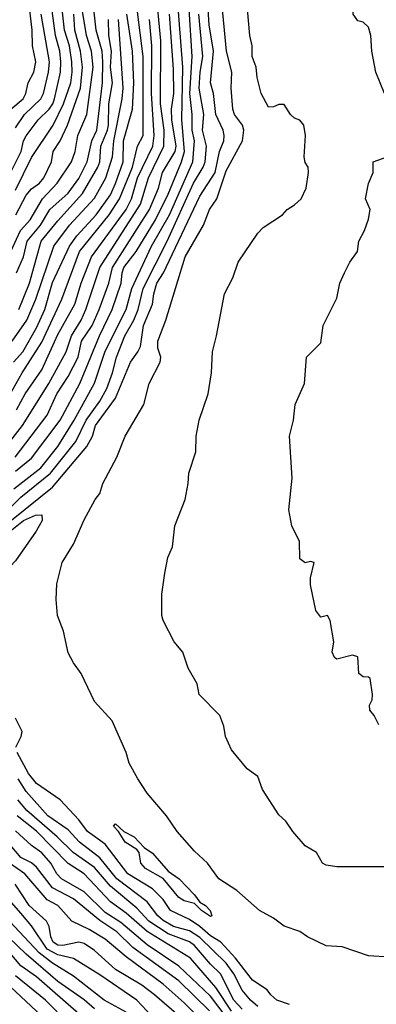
# Model space of a CAD drawing. Header units: metres. Extents: x -51132 to -49532, y -231222 to -229437.
# Tile 664 of 691: x -50153 to -50119, y -229577 to -229484. Entities that reach past the tile are written whole.
import ezdxf

# ---------------------------------------------------------------- set-up
doc = ezdxf.new("R2010")
doc.units = ezdxf.units.M
for name, color, linetype in [('CONTOUR_HALF', 8, 'Continuous'), ('CONTOUR_INDEX', 1, 'Continuous'), ('CONTOUR_INTER', 3, 'Continuous')]:
    doc.layers.add(name, color=color, linetype=linetype)

msp = doc.modelspace()

# ---------------------------------------------------------------- linework, layer by layer
at = {"layer": 'CONTOUR_HALF'}
for points, elevation in [([(-50118.049, -229490.759), (-50118.877, -229488.759), (-50119.254, -229486.759), (-50119.336, -229485.259), (-50119.58, -229484.481), (-50120.08, -229483.988), (-50120.58, -229483.89), (-50121.015, -229483.259), (-50121.189, -229480.759), (-50120.89, -229479.759), (-50120.58, -229479.186), (-50119.534, -229478.759), (-50118.126, -229473.259)], 74.5), ([(-50154.807, -229525.259), (-50152.414, -229522.259), (-50149.928, -229518.259), (-50148.288, -229515.259), (-50147.771, -229513.759), (-50146.837, -229512.259), (-50146.398, -229511.259), (-50145.089, -229507.259), (-50141.211, -229501.259), (-50140.464, -229498.759), (-50138.996, -229495.759), (-50138.967, -229494.259), (-50139.32, -229491.759), (-50139.296, -229485.759), (-50139.757, -229480.759)], 70.5), ([(-50153.58, -229519.296), (-50152.454, -229517.259), (-50150.58, -229514.351), (-50148.687, -229510.259), (-50147.019, -229505.759), (-50144.184, -229502.259), (-50143.202, -229500.759), (-50141.964, -229497.759), (-50141.506, -229495.759), (-50140.97, -229494.759), (-50140.968, -229487.259), (-50141.79, -229480.759)], 69.5), ([(-50153.58, -229498.356), (-50152.55, -229496.259), (-50152.317, -229495.259), (-50152.08, -229494.79), (-50150.938, -229493.259), (-50149.89, -229492.259), (-50149.529, -229491.759), (-50149.37, -229491.259), (-50148.812, -229488.759), (-50148.773, -229487.759), (-50148.873, -229486.759), (-50149.275, -229485.259), (-50149.83, -229481.259)], 65.5), ([(-50153.53, -229492.259), (-50152.344, -229491.259), (-50152.108, -229490.759), (-50151.889, -229489.759), (-50151.354, -229488.759), (-50151.157, -229487.759), (-50151.463, -229486.259), (-50151.494, -229484.759), (-50151.86, -229481.759)], 64.5), ([(-50153.08, -229526.594), (-50151.58, -229525.348), (-50148.851, -229521.759), (-50146.972, -229518.259), (-50145.102, -229513.759), (-50143.901, -229511.259), (-50143.054, -229508.759), (-50142.962, -229507.759), (-50142.787, -229507.259), (-50141.619, -229505.759), (-50139.785, -229502.759), (-50138.58, -229500.312), (-50137.312, -229497.259), (-50137.024, -229496.259), (-50137.294, -229493.259), (-50137.208, -229488.259), (-50137.69, -229481.759)], 71.5), ([(-50117.58, -229572.66), (-50119.58, -229572.56), (-50122.08, -229571.706), (-50123.58, -229571.582), (-50125.354, -229570.759), (-50126.08, -229570.232), (-50127.58, -229569.739), (-50128.58, -229568.968), (-50129.911, -229568.259), (-50132.08, -229566.345), (-50133.789, -229565.259), (-50134.854, -229563.759), (-50136.08, -229562.612), (-50137.736, -229560.759), (-50138.741, -229559.259), (-50140.58, -229557.134), (-50141.459, -229555.759), (-50142.303, -229554.259), (-50142.567, -229553.259), (-50143.908, -229550.259), (-50145.58, -229548.417), (-50146.841, -229545.759), (-50147.58, -229544.754), (-50148.08, -229543.82), (-50148.514, -229541.759), (-50149.096, -229540.259), (-50149.235, -229538.759), (-50149.151, -229537.259), (-50148.656, -229535.259), (-50147.58, -229533.505), (-50146.58, -229531.211), (-50145.511, -229529.259), (-50145.08, -229528.696), (-50144.779, -229527.759), (-50143.46, -229525.259), (-50142.681, -229523.259), (-50140.908, -229520.259), (-50140.394, -229518.259), (-50139.337, -229516.259), (-50139.277, -229515.759), (-50139.58, -229514.917), (-50139.568, -229514.259), (-50138.82, -229512.259), (-50136.991, -229506.259), (-50135.237, -229503.259), (-50134.665, -229501.759), (-50133.972, -229500.759), (-50133.08, -229498.116), (-50131.531, -229495.259), (-50131.406, -229494.259), (-50131.522, -229493.759), (-50132.277, -229492.759), (-50132.459, -229492.259), (-50132.613, -229490.259), (-50132.555, -229488.759), (-50133.042, -229486.759), (-50133.512, -229481.759)], 73.5), ([(-50152.984, -229507.759), (-50152.314, -229506.259), (-50151.962, -229504.759), (-50150.724, -229503.259), (-50149.824, -229501.759), (-50148.08, -229500.222), (-50147.08, -229498.814), (-50146.29, -229497.259), (-50145.844, -229495.259), (-50145.37, -229494.259), (-50144.822, -229489.759), (-50144.806, -229487.759), (-50144.871, -229486.759), (-50145.417, -229484.759), (-50145.637, -229482.759)], 67.5), ([(-50153.58, -229530.063), (-50152.58, -229529.063), (-50149.771, -229526.759), (-50147.353, -229523.759), (-50146.383, -229521.759), (-50145.08, -229519.946), (-50144.411, -229518.759), (-50143.87, -229517.259), (-50143.498, -229515.759), (-50142.692, -229513.759), (-50141.838, -229512.259), (-50141.428, -229511.259), (-50140.966, -229509.259), (-50138.684, -229504.759), (-50136.186, -229499.259), (-50135.252, -229497.759), (-50135.091, -229497.259), (-50134.952, -229495.759), (-50135.323, -229494.259), (-50135.197, -229492.759), (-50135.649, -229490.259), (-50135.558, -229488.759), (-50135.287, -229487.259), (-50135.68, -229483.259)], 72.5), ([(-50153.048, -229502.259), (-50152.08, -229500.402), (-50151.58, -229499.802), (-50150.812, -229499.259), (-50150.393, -229498.759), (-50149.653, -229497.259), (-50149.506, -229496.259), (-50148.86, -229495.259), (-50148.15, -229493.759), (-50146.901, -229490.259), (-50146.72, -229488.259), (-50146.92, -229486.759), (-50147.447, -229484.759), (-50147.556, -229483.259)], 66.5), ([(-50153.39, -229514.259), (-50151.997, -229512.259), (-50151.139, -229510.259), (-50149.45, -229505.259), (-50147.974, -229503.259), (-50145.58, -229500.694), (-50144.517, -229498.759), (-50143.878, -229496.759), (-50143.741, -229495.259), (-50142.947, -229491.259), (-50142.862, -229490.259), (-50143.295, -229483.759)], 68.5), ([(-50118.58, -229550.651), (-50119.041, -229549.759), (-50119.458, -229549.259), (-50119.463, -229548.759), (-50119.229, -229548.259), (-50119.203, -229547.759), (-50119.421, -229546.259), (-50119.58, -229546.122), (-50120.08, -229546.074), (-50120.494, -229545.759), (-50120.58, -229544.178), (-50121.08, -229544.028), (-50122.58, -229544.4), (-50122.802, -229544.259), (-50123.031, -229543.759), (-50122.863, -229542.759), (-50123.216, -229540.759), (-50123.468, -229540.259), (-50124.08, -229540.44), (-50124.58, -229539.788), (-50125.08, -229537.366), (-50125.08, -229536.706), (-50124.715, -229535.259), (-50125.08, -229535.143), (-50125.58, -229535.278), (-50126.08, -229534.898), (-50126.134, -229533.259), (-50126.864, -229531.759), (-50127.125, -229530.259), (-50126.803, -229527.259), (-50127.08, -229523.259), (-50126.682, -229521.759), (-50126.542, -229520.259), (-50125.655, -229518.259), (-50125.457, -229515.759), (-50124.08, -229514.406), (-50123.87, -229512.759), (-50122.58, -229510.181), (-50122.278, -229508.759), (-50121.864, -229507.759), (-50121.34, -229506.759), (-50120.617, -229505.759), (-50120.475, -229504.759), (-50119.95, -229503.759), (-50119.58, -229502.687), (-50119.417, -229501.759), (-50119.867, -229500.759), (-50119.58, -229499.292), (-50119.111, -229498.259), (-50119.116, -229497.259), (-50117.807, -229496.759)], 74.5), ([(-50151.183, -229530.759), (-50150.58, -229530.719), (-50150.565, -229531.259), (-50151.114, -229532.259), (-50153.08, -229535.073), (-50153.58, -229535.627), (-50154.08, -229535.815), (-50155.08, -229535.509), (-50155.339, -229535.259), (-50155.437, -229534.759), (-50155.299, -229534.259), (-50154.627, -229533.259), (-50154.08, -229532.657), (-50152.328, -229531.259), (-50151.183, -229530.759)], 73.5), ([(-50130.08, -229577.353), (-50130.775, -229576.759), (-50131.58, -229575.806), (-50132.368, -229574.259), (-50133.08, -229573.247), (-50135.58, -229570.793), (-50136.58, -229570.188), (-50138.08, -229569.754), (-50139.08, -229569.19), (-50139.574, -229568.759), (-50140.58, -229567.427), (-50143.465, -229565.259), (-50145.08, -229563.266), (-50147.003, -229561.759), (-50148.08, -229560.583), (-50150.002, -229559.259), (-50152.08, -229556.963), (-50152.826, -229555.759)], 72.5), ([(-50132.58, -229577.796), (-50134.08, -229575.552), (-50136.482, -229572.759), (-50140.58, -229570.241), (-50142.58, -229568.507), (-50144.08, -229567.428), (-50146.563, -229564.759), (-50148.08, -229563.802), (-50151.08, -229560.735), (-50152.938, -229559.259)], 71.5), ([(-50143.777, -229560.259), (-50143.58, -229560.017), (-50142.815, -229560.759), (-50141.826, -229561.259), (-50140.877, -229562.259), (-50140.08, -229562.807), (-50138.58, -229564.516), (-50137.538, -229565.259), (-50136.099, -229566.759), (-50135.58, -229567.468), (-50135.047, -229567.759), (-50134.605, -229568.259), (-50134.453, -229568.759), (-50134.58, -229568.814), (-50135.421, -229568.259), (-50136.08, -229567.58), (-50137.08, -229567.32), (-50137.58, -229567.007), (-50139.08, -229565.218), (-50140.75, -229564.259), (-50141.184, -229563.759), (-50141.342, -229562.759), (-50141.58, -229562.467), (-50142.684, -229561.759), (-50143.291, -229560.759), (-50143.777, -229560.259)], 73.5), ([(-50134.66, -229577.759), (-50137.58, -229574.914), (-50141.938, -229571.759), (-50143.47, -229570.259), (-50145.08, -229569.209), (-50147.58, -229567.142), (-50149.58, -229566.101), (-50151.08, -229564.15), (-50151.58, -229563.733), (-50152.58, -229563.216), (-50153.58, -229562.012)], 70.5), ([(-50137.58, -229578.239), (-50139.877, -229576.259), (-50141.08, -229575.331), (-50143.58, -229573.835), (-50145.58, -229572.027), (-50146.58, -229571.371), (-50147.08, -229571.244), (-50148.58, -229571.573), (-50149.08, -229571.531), (-50149.522, -229571.259), (-50149.738, -229570.759), (-50149.883, -229569.759), (-50150.138, -229569.259), (-50151.796, -229567.759), (-50153.115, -229565.759)], 69.5), ([(-50142.58, -229577.891), (-50144.676, -229576.759), (-50147.58, -229574.478), (-50149.58, -229573.233), (-50150.829, -229572.259), (-50155.543, -229567.259)], 68.5), ([(-50147.08, -229578.047), (-50151.08, -229574.55), (-50152.58, -229573.494), (-50153.58, -229572.285)], 67.5), ([(-50144.58, -229583.89), (-50153.58, -229575.441)], 66.5)]:
    msp.add_lwpolyline(points, dxfattribs=dict(at, elevation=elevation))
at = {"layer": 'CONTOUR_INDEX'}
for points, elevation in [([(-50153.08, -229494.016), (-50152.241, -229492.759), (-50150.668, -229491.259), (-50150.442, -229490.759), (-50149.955, -229488.759), (-50149.872, -229487.759), (-50150.643, -229483.259)], 65), ([(-50152.993, -229520.759), (-50152.163, -229519.259), (-50150.58, -229516.961), (-50149.08, -229513.621), (-50147.447, -229510.759), (-50146.841, -229508.759), (-50145.884, -229506.259), (-50142.563, -229501.759), (-50142.06, -229500.759), (-50141.499, -229498.759), (-50140.039, -229495.759), (-50139.928, -229494.759), (-50140.181, -229490.759), (-50140.154, -229486.259), (-50140.375, -229483.759)], 70), ([(-50135.81, -229578.259), (-50137.08, -229576.989), (-50139.08, -229575.227), (-50142.58, -229572.644), (-50144.58, -229570.972), (-50146.08, -229570.048), (-50147.735, -229569.259), (-50149.08, -229567.771), (-50150.08, -229567.248), (-50152.184, -229564.759), (-50153.67, -229563.759)], 70)]:
    msp.add_lwpolyline(points, dxfattribs=dict(at, elevation=elevation))
at = {"layer": 'CONTOUR_INTER'}
for points, elevation in [([(-50153.08, -229499.94), (-50151.58, -229496.823), (-50149.505, -229493.759), (-50148.534, -229491.759), (-50147.823, -229489.759), (-50147.695, -229488.759), (-50147.732, -229487.759), (-50147.947, -229486.259), (-50148.422, -229484.759), (-50149.146, -229478.259)], 66), ([(-50154.787, -229532.259), (-50149.58, -229528.085), (-50146.305, -229524.259), (-50145.781, -229523.259), (-50145.482, -229522.259), (-50143.58, -229519.663), (-50142.158, -229516.259), (-50141.456, -229515.259), (-50141.227, -229514.759), (-50140.926, -229512.759), (-50140.078, -229510.759), (-50139.965, -229509.759), (-50139.676, -229508.759), (-50139.041, -229507.759), (-50135.58, -229500.493), (-50134.135, -229498.259), (-50133.713, -229496.259), (-50133.319, -229495.259), (-50133.28, -229494.759), (-50133.383, -229494.259), (-50134.053, -229492.759), (-50134.279, -229490.759), (-50134.556, -229489.759), (-50134.282, -229486.759), (-50134.69, -229484.259), (-50134.785, -229482.759)], 73), ([(-50153.521, -229505.759), (-50152.602, -229503.759), (-50151.692, -229502.759), (-50150.528, -229500.759), (-50149.128, -229499.259), (-50147.756, -229497.259), (-50147.415, -229496.259), (-50147.175, -229494.759), (-50146.323, -229492.759), (-50145.719, -229488.259), (-50145.875, -229486.759), (-50146.332, -229485.259), (-50146.744, -229482.759)], 67), ([(-50153.229, -229528.259), (-50150.67, -229526.259), (-50149.081, -229524.259), (-50147.525, -229521.759), (-50145.58, -229518.224), (-50144.58, -229515.209), (-50142.573, -229511.259), (-50142.04, -229509.259), (-50140.183, -229505.259), (-50138.468, -229502.259), (-50136.264, -229497.259), (-50136.093, -229495.259), (-50136.308, -229494.259), (-50136.307, -229492.759), (-50136.548, -229490.759), (-50136.316, -229487.259), (-50136.592, -229482.759)], 72), ([(-50117.58, -229564.11), (-50122.58, -229564.121), (-50123.58, -229563.939), (-50123.931, -229563.759), (-50124.5, -229562.759), (-50125.58, -229562.113), (-50126.74, -229560.759), (-50127.412, -229559.759), (-50128.08, -229559.187), (-50129.634, -229556.759), (-50130.08, -229555.531), (-50131.08, -229554.823), (-50132.58, -229552.995), (-50133.139, -229551.759), (-50133.318, -229550.759), (-50133.674, -229549.759), (-50135.646, -229547.759), (-50135.843, -229546.759), (-50136.701, -229545.259), (-50137.204, -229543.759), (-50138.023, -229542.759), (-50139.07, -229540.759), (-50139.191, -229540.259), (-50139.19, -229538.259), (-50138.911, -229536.259), (-50138.621, -229534.759), (-50138.188, -229533.759), (-50137.952, -229531.759), (-50136.991, -229529.259), (-50136.681, -229527.759), (-50136.629, -229526.759), (-50135.97, -229524.759), (-50135.94, -229523.259), (-50135.644, -229521.759), (-50134.78, -229519.259), (-50134.47, -229517.259), (-50134.395, -229515.259), (-50133.995, -229513.759), (-50133.241, -229509.759), (-50132.451, -229508.259), (-50131.938, -229506.759), (-50130.08, -229504.028), (-50129.58, -229503.462), (-50127.728, -229502.259), (-50127.304, -229501.759), (-50126.58, -229501.34), (-50125.975, -229500.759), (-50125.483, -229499.759), (-50125.259, -229498.259), (-50125.289, -229497.759), (-50125.58, -229497.301), (-50125.688, -229496.759), (-50125.556, -229494.759), (-50125.704, -229493.759), (-50126.08, -229493.287), (-50126.58, -229493.113), (-50126.979, -229492.759), (-50127.58, -229491.818), (-50128.08, -229491.801), (-50128.58, -229492.026), (-50129.08, -229492.067), (-50129.763, -229490.759), (-50130.133, -229489.259), (-50130.232, -229488.259), (-50130.617, -229487.259), (-50130.629, -229486.259), (-50130.841, -229485.259), (-50131.057, -229482.759)], 74), ([(-50153.271, -229516.259), (-50152.404, -229515.259), (-50151.08, -229513), (-50150.292, -229511.259), (-50149.58, -229508.684), (-50147.968, -229505.259), (-50147.277, -229504.259), (-50145.432, -229502.259), (-50144.08, -229500.371), (-50143.58, -229499.307), (-50142.87, -229497.259), (-50142.821, -229495.259), (-50141.966, -229492.259), (-50141.865, -229489.759), (-50141.987, -229486.759), (-50142.503, -229483.259)], 69), ([(-50153.13, -229525.259), (-50150.087, -229521.259), (-50149.157, -229519.259), (-50148.08, -229517.603), (-50147.138, -229515.759), (-50146.814, -229514.259), (-50145.808, -229512.759), (-50145.126, -229511.259), (-50144.237, -229508.759), (-50143.874, -229507.259), (-50140.369, -229501.759), (-50139.521, -229499.759), (-50139.135, -229498.259), (-50137.92, -229496.259), (-50137.846, -229495.759), (-50138.236, -229493.259), (-50138.265, -229492.259), (-50138.063, -229490.759), (-50138.08, -229488.446), (-50138.461, -229483.259)], 71), ([(-50152.766, -229511.259), (-50151.744, -229508.759), (-50150.652, -229504.759), (-50149.08, -229502.835), (-50146.722, -229500.259), (-50145.267, -229497.759), (-50145.091, -229497.259), (-50144.975, -229495.759), (-50144.343, -229494.259), (-50144.255, -229493.759), (-50144.224, -229491.759), (-50143.866, -229489.759), (-50144.056, -229488.259), (-50143.966, -229486.759), (-50144.236, -229485.259), (-50144.271, -229483.759)], 68), ([(-50153.042, -229552.759), (-50152.539, -229551.759), (-50152.465, -229551.259), (-50153.08, -229549.992)], 73), ([(-50127.08, -229577.163), (-50128.268, -229576.759), (-50128.849, -229576.259), (-50129.177, -229575.759), (-50130.58, -229574.854), (-50132.186, -229572.759), (-50133.58, -229571.262), (-50134.58, -229570.644), (-50135.58, -229569.756), (-50136.58, -229569.097), (-50138.377, -229568.259), (-50139.08, -229567.216), (-50140.08, -229566.19), (-50142.421, -229564.759), (-50144.58, -229561.965), (-50146.24, -229560.759), (-50147.08, -229559.641), (-50148.86, -229557.759), (-50151.08, -229556.201), (-50151.85, -229555.259), (-50152.936, -229553.259)], 73), ([(-50131.58, -229577.611), (-50132.362, -229576.759), (-50133.616, -229574.259), (-50134.58, -229573.336), (-50136.08, -229571.563), (-50136.58, -229571.219), (-50138.58, -229570.472), (-50140.427, -229569.259), (-50141.58, -229568.022), (-50144.08, -229565.936), (-50145.58, -229564.181), (-50147.625, -229562.759), (-50149.118, -229561.259), (-50152.008, -229558.759), (-50152.872, -229557.759)], 72), ([(-50132.58, -229578.996), (-50134.58, -229576.369), (-50137.58, -229573.513), (-50140.58, -229571.504), (-50143.08, -229569.37), (-50144.58, -229568.426), (-50146.58, -229566.483), (-50148.71, -229565.259), (-50149.163, -229564.759), (-50149.715, -229563.759), (-50150.58, -229562.765), (-50151.58, -229562.092), (-50153.08, -229560.689)], 71), ([(-50139.662, -229578.759), (-50141.58, -229576.759), (-50145.08, -229574.338), (-50147.58, -229572.809), (-50149.08, -229572.45), (-50150.08, -229571.911), (-50151.58, -229569.698), (-50152.58, -229568.484), (-50154.564, -229566.259)], 69), ([(-50145.58, -229577.567), (-50146.58, -229576.719), (-50149.08, -229574.989), (-50152.08, -229572.383), (-50154.58, -229570.007)], 68), ([(-50148.08, -229578.92), (-50150.245, -229576.759), (-50153.08, -229574.457)], 67)]:
    msp.add_lwpolyline(points, dxfattribs=dict(at, elevation=elevation))

doc.saveas('drawing.dxf')
